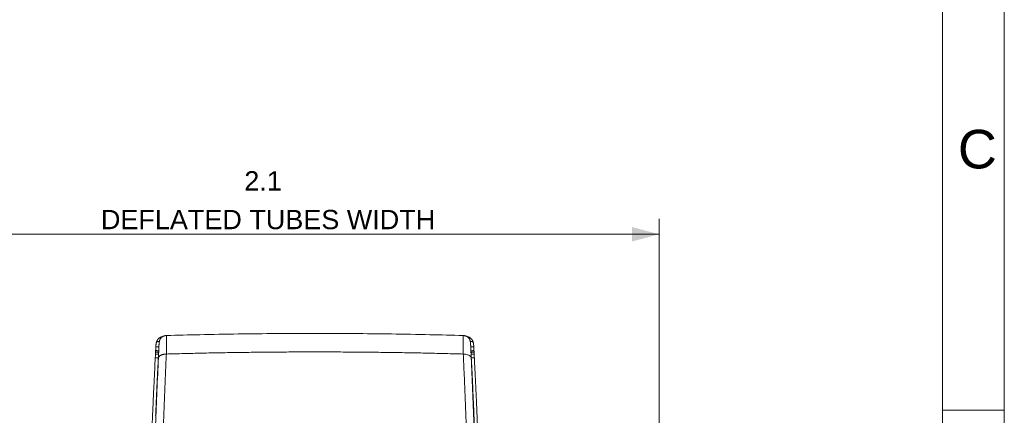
# Model space of a CAD drawing. Header units: millimetres. Extents: x 0 to 594, y 0 to 420.
# Tile 655 of 656: x 467 to 594, y 174 to 226. Entities that reach past the tile are written whole.
import ezdxf

# ---------------------------------------------------------------- set-up
doc = ezdxf.new("R2010")
doc.units = ezdxf.units.MM
doc.layers.add('1', color=7, linetype='Continuous', true_color=0xffffff)
doc.layers.add('256', color=7, linetype='Continuous', true_color=0xffffff)
doc.styles.add('Arial Unicode MS', font='txt')
doc.dimstyles.get("Standard").update_dxf_attribs({"dimtxt": 0.18, "dimasz": 0.18, "dimexe": 0.18, "dimexo": 0.0625, "dimgap": 0.09, "dimtad": 0, "dimtih": 1, "dimtoh": 1, "dimdec": 4, "dimzin": 0, "dimdsep": 46, "dimtxsty": 'Standard', "dimcen": 0.09, "dimadec": 0, "dimazin": 0, "dimtfac": 1, "dimtdec": 4, "dimtofl": 0, "dimtmove": 0, "dimatfit": 3, "dimfxl": 0, "dimtolj": 1, "dimtzin": 0, "dimarcsym": 0})

# ---------------------------------------------------------------- blocks, each defined once
blk = doc.blocks.new('_U6')
at = {"layer": '1', "color": 18, "lineweight": 13}
for p, q in [((446.31, 126.74), (446.31, 199.74)), ((549.31, 126.74), (549.31, 199.74)), ((446.31, 197.74), (549.31, 197.74))]:
    blk.add_line(p, q, dxfattribs=at)
at = {"layer": '1', "color": 18}
for points in [[(446.31, 197.74), (449.81, 198.68), (449.81, 196.8)], [(549.31, 197.74), (545.81, 196.8), (545.81, 198.68)]]:
    blk.add_solid(points, dxfattribs=at)
at = {"layer": '1', "color": 18, "linetype": 'Continuous', "lineweight": 13, "char_height": 2.5, "attachment_point": 7, "line_spacing_factor": 1.047437, "style": 'Arial Unicode MS'}
for s, insert in [('\\fArial Unicode MS|b0|i0;\\W1.0000;2.1', (495.64, 203.41)), ('\\fArial Unicode MS|b0|i0;\\W1.0000; DEFLATED TUBES WIDTH', (476.11, 198.36))]:
    blk.add_mtext(s, dxfattribs=dict(at, insert=insert))

msp = doc.modelspace()

# ---------------------------------------------------------------- linework, layer by layer
at = {"layer": '1', "color": 155, "linetype": 'Continuous', "lineweight": 18}
for points, knots in [([(485.579, 184.611), (487.011, 184.655), (488.446, 184.692), (491.531, 184.761), (493.187, 184.791), (496.497, 184.838), (498.151, 184.855), (501.458, 184.879), (503.11, 184.884), (506.416, 184.884), (508.068, 184.879), (511.375, 184.855), (513.029, 184.838), (516.339, 184.791), (517.995, 184.761), (521.08, 184.692), (522.515, 184.655), (523.947, 184.611)], [0, 0, 0, 0, 0.1114257, 0.1114257, 0.2409298, 0.2409298, 0.3704398, 0.3704398, 0.4999562, 0.4999562, 0.6294783, 0.6294783, 0.759006, 0.759006, 0.8885414, 0.8885414, 1, 1, 1, 1]), ([(484.186, 183.137), (484.188, 183.168), (484.19, 183.198), (484.193, 183.259), (484.196, 183.289), (484.199, 183.334), (484.2, 183.348), (484.203, 183.378), (484.204, 183.392), (484.209, 183.436), (484.212, 183.465), (484.217, 183.5), (484.218, 183.507), (484.22, 183.521), (484.223, 183.542), (484.226, 183.563), (484.233, 183.604), (484.239, 183.631), (484.25, 183.684), (484.256, 183.71), (484.271, 183.762), (484.278, 183.787), (484.287, 183.812)], [0, 0, 0, 0, 0.125, 0.125, 0.25, 0.25, 0.3125, 0.3125, 0.375, 0.375, 0.5, 0.5, 0.53125, 0.53125, 0.5625, 0.625, 0.625, 0.75, 0.75, 0.875, 0.875, 1, 1, 1, 1]), ([(484.287, 183.812), (484.297, 183.841), (484.308, 183.869), (484.332, 183.924), (484.345, 183.951), (484.363, 183.984), (484.366, 183.991), (484.374, 184.004), (484.378, 184.01), (484.389, 184.029), (484.397, 184.042), (484.422, 184.079), (484.44, 184.103), (484.468, 184.137), (484.478, 184.149), (484.491, 184.163), (484.493, 184.165), (484.498, 184.171), (484.506, 184.179), (484.514, 184.187), (484.541, 184.214), (484.563, 184.234), (484.611, 184.273), (484.636, 184.291), (484.688, 184.326), (484.716, 184.343), (484.744, 184.359)], [0, 0, 0, 0, 0.125, 0.125, 0.25, 0.25, 0.28125, 0.28125, 0.3125, 0.3125, 0.375, 0.375, 0.5, 0.5, 0.5625, 0.5625, 0.578125, 0.578125, 0.59375, 0.625, 0.625, 0.75, 0.75, 0.875, 0.875, 1, 1, 1, 1]), ([(484.583, 183.134), (484.584, 183.165), (484.585, 183.195), (484.587, 183.256), (484.588, 183.286), (484.59, 183.332), (484.591, 183.347), (484.593, 183.377), (484.593, 183.392), (484.596, 183.436), (484.597, 183.466), (484.6, 183.51), (484.602, 183.525), (484.604, 183.554), (484.605, 183.569), (484.609, 183.612), (484.612, 183.641), (484.619, 183.698), (484.622, 183.726), (484.631, 183.782), (484.636, 183.81), (484.641, 183.837)], [0, 0, 0, 0, 0.125, 0.125, 0.25, 0.25, 0.3125, 0.3125, 0.375, 0.375, 0.5, 0.5, 0.5625, 0.5625, 0.625, 0.625, 0.75, 0.75, 0.875, 0.875, 1, 1, 1, 1]), ([(484.641, 183.837), (484.647, 183.866), (484.654, 183.894), (484.668, 183.949), (484.676, 183.976), (484.687, 184.01), (484.689, 184.016), (484.694, 184.029), (484.701, 184.049), (484.709, 184.069), (484.725, 184.107), (484.737, 184.132), (484.753, 184.162), (484.756, 184.168), (484.762, 184.18), (484.773, 184.198), (484.783, 184.215), (484.806, 184.249), (484.822, 184.271), (484.856, 184.313), (484.874, 184.333), (484.913, 184.372), (484.934, 184.39), (484.956, 184.408)], [0, 0, 0, 0, 0.125, 0.125, 0.25, 0.25, 0.28125, 0.28125, 0.3125, 0.375, 0.375, 0.5, 0.5, 0.53125, 0.53125, 0.5625, 0.625, 0.625, 0.75, 0.75, 0.875, 0.875, 1, 1, 1, 1]), ([(484.744, 184.359), (484.773, 184.375), (484.803, 184.389), (484.849, 184.41), (484.864, 184.417), (484.888, 184.427), (484.896, 184.43), (484.912, 184.436), (484.925, 184.441), (484.938, 184.446), (484.943, 184.448)], [0, 0, 0, 0, 0.4644277, 0.4644277, 0.6966416, 0.6966416, 0.8127485, 0.8127485, 0.9288555, 1, 1, 1, 1]), ([(484.956, 184.408), (484.977, 184.424), (484.998, 184.439), (485.027, 184.458), (485.032, 184.461), (485.044, 184.468), (485.061, 184.478), (485.079, 184.488), (485.098, 184.498), (485.104, 184.501), (485.116, 184.507), (485.135, 184.516), (485.154, 184.524), (485.193, 184.54), (485.22, 184.55), (485.248, 184.558)], [0, 0, 0, 0, 0.25, 0.25, 0.3125, 0.3125, 0.375, 0.5, 0.5, 0.5625, 0.5625, 0.625, 0.75, 0.75, 1, 1, 1, 1]), ([(485.248, 184.558), (485.261, 184.562), (485.274, 184.566), (485.295, 184.572), (485.301, 184.574), (485.315, 184.577), (485.329, 184.58), (485.343, 184.583), (485.357, 184.586), (485.364, 184.588), (485.385, 184.592), (485.399, 184.594), (485.413, 184.597)], [0, 0, 0, 0, 0.25, 0.25, 0.375, 0.375, 0.5, 0.625, 0.625, 0.75, 0.75, 1, 1, 1, 1]), ([(485.413, 184.597), (485.427, 184.599), (485.44, 184.601), (485.468, 184.604), (485.482, 184.606), (485.503, 184.607), (485.509, 184.608), (485.523, 184.609), (485.53, 184.609), (485.551, 184.611), (485.565, 184.611), (485.579, 184.611)], [0, 0, 0, 0, 0.25, 0.25, 0.5, 0.5, 0.625, 0.625, 0.75, 0.75, 1, 1, 1, 1]), ([(485.547, 182.212), (485.562, 182.579), (485.573, 182.973), (485.584, 183.787), (485.584, 184.203), (485.579, 184.611)], [0, 0, 0, 0, 0.4999963, 0.4999963, 1, 1, 1, 1]), ([(523.947, 184.611), (523.942, 184.203), (523.942, 183.787), (523.953, 182.973), (523.963, 182.579), (523.979, 182.212)], [0, 0, 0, 0, 0.5000037, 0.5000037, 1, 1, 1, 1]), ([(524.113, 184.597), (524.099, 184.599), (524.086, 184.601), (524.058, 184.604), (524.044, 184.606), (524.023, 184.607), (524.016, 184.608), (524.002, 184.609), (523.995, 184.609), (523.975, 184.611), (523.961, 184.611), (523.947, 184.611)], [0, 0, 0, 0, 0.25, 0.25, 0.5, 0.5, 0.625, 0.625, 0.75, 0.75, 1, 1, 1, 1]), ([(524.278, 184.558), (524.265, 184.562), (524.252, 184.566), (524.231, 184.572), (524.224, 184.574), (524.211, 184.577), (524.197, 184.58), (524.183, 184.583), (524.169, 184.586), (524.162, 184.588), (524.141, 184.592), (524.127, 184.594), (524.113, 184.597)], [0, 0, 0, 0, 0.25, 0.25, 0.375, 0.375, 0.5, 0.625, 0.625, 0.75, 0.75, 1, 1, 1, 1]), ([(524.57, 184.408), (524.549, 184.424), (524.527, 184.439), (524.499, 184.458), (524.493, 184.461), (524.482, 184.468), (524.464, 184.478), (524.447, 184.488), (524.428, 184.498), (524.422, 184.501), (524.41, 184.507), (524.391, 184.516), (524.372, 184.524), (524.333, 184.54), (524.306, 184.55), (524.278, 184.558)], [0, 0, 0, 0, 0.25, 0.25, 0.3125, 0.3125, 0.375, 0.5, 0.5, 0.5625, 0.5625, 0.625, 0.75, 0.75, 1, 1, 1, 1]), ([(524.884, 183.837), (524.879, 183.866), (524.872, 183.894), (524.858, 183.949), (524.85, 183.976), (524.839, 184.01), (524.837, 184.016), (524.832, 184.029), (524.825, 184.049), (524.817, 184.069), (524.801, 184.107), (524.789, 184.132), (524.775, 184.159), (524.773, 184.162), (524.77, 184.168), (524.765, 184.177), (524.753, 184.198), (524.742, 184.215), (524.72, 184.249), (524.704, 184.271), (524.67, 184.313), (524.652, 184.333), (524.613, 184.372), (524.592, 184.39), (524.57, 184.408)], [0, 0, 0, 0, 0.125, 0.125, 0.25, 0.25, 0.28125, 0.28125, 0.3125, 0.375, 0.375, 0.5, 0.5, 0.515625, 0.515625, 0.53125, 0.5625, 0.625, 0.625, 0.75, 0.75, 0.875, 0.875, 1, 1, 1, 1]), ([(524.781, 184.359), (524.753, 184.375), (524.723, 184.389), (524.677, 184.41), (524.662, 184.417), (524.638, 184.427), (524.63, 184.43), (524.614, 184.436), (524.601, 184.441), (524.588, 184.446), (524.583, 184.448)], [0, 0, 0, 0, 0.4644143, 0.4644143, 0.6966214, 0.6966214, 0.812725, 0.812725, 0.9288285, 1, 1, 1, 1]), ([(525.239, 183.812), (525.229, 183.841), (525.218, 183.869), (525.194, 183.924), (525.181, 183.951), (525.163, 183.984), (525.159, 183.991), (525.152, 184.004), (525.148, 184.01), (525.137, 184.029), (525.129, 184.042), (525.104, 184.079), (525.086, 184.103), (525.058, 184.137), (525.048, 184.149), (525.035, 184.163), (525.033, 184.165), (525.027, 184.171), (525.02, 184.179), (525.012, 184.187), (524.985, 184.214), (524.962, 184.234), (524.915, 184.273), (524.89, 184.291), (524.838, 184.326), (524.81, 184.343), (524.781, 184.359)], [0, 0, 0, 0, 0.125, 0.125, 0.25, 0.25, 0.28125, 0.28125, 0.3125, 0.3125, 0.375, 0.375, 0.5, 0.5, 0.5625, 0.5625, 0.578125, 0.578125, 0.59375, 0.625, 0.625, 0.75, 0.75, 0.875, 0.875, 1, 1, 1, 1]), ([(524.943, 183.134), (524.942, 183.165), (524.941, 183.195), (524.939, 183.256), (524.937, 183.286), (524.935, 183.332), (524.935, 183.347), (524.933, 183.377), (524.933, 183.392), (524.93, 183.436), (524.928, 183.466), (524.925, 183.51), (524.924, 183.525), (524.922, 183.554), (524.921, 183.569), (524.917, 183.612), (524.914, 183.641), (524.907, 183.698), (524.903, 183.726), (524.895, 183.782), (524.89, 183.81), (524.884, 183.837)], [0, 0, 0, 0, 0.125, 0.125, 0.25, 0.25, 0.3125, 0.3125, 0.375, 0.375, 0.5, 0.5, 0.5625, 0.5625, 0.625, 0.625, 0.75, 0.75, 0.875, 0.875, 1, 1, 1, 1]), ([(525.34, 183.137), (525.338, 183.168), (525.336, 183.198), (525.332, 183.259), (525.33, 183.289), (525.327, 183.334), (525.325, 183.348), (525.323, 183.378), (525.321, 183.392), (525.317, 183.436), (525.314, 183.465), (525.309, 183.5), (525.308, 183.507), (525.306, 183.521), (525.303, 183.542), (525.3, 183.563), (525.292, 183.604), (525.287, 183.631), (525.276, 183.684), (525.269, 183.71), (525.255, 183.762), (525.247, 183.787), (525.239, 183.812)], [0, 0, 0, 0, 0.125, 0.125, 0.25, 0.25, 0.3125, 0.3125, 0.375, 0.375, 0.5, 0.5, 0.53125, 0.53125, 0.5625, 0.625, 0.625, 0.75, 0.75, 0.875, 0.875, 1, 1, 1, 1]), ([(484.141, 182.206), (484.142, 182.226), (484.144, 182.246), (484.146, 182.287), (484.147, 182.308), (484.149, 182.348), (484.15, 182.369), (484.152, 182.399), (484.153, 182.409), (484.154, 182.43), (484.154, 182.44), (484.155, 182.45)], [0, 0, 0, 0, 0.25, 0.25, 0.5, 0.5, 0.75, 0.75, 0.875, 0.875, 1, 1, 1, 1]), ([(484.155, 182.45), (484.155, 182.459), (484.155, 182.467), (484.156, 182.485), (484.156, 182.493), (484.157, 182.511), (484.158, 182.52), (484.158, 182.537), (484.159, 182.546), (484.16, 182.572), (484.16, 182.589), (484.162, 182.623), (484.163, 182.641), (484.164, 182.658)], [0, 0, 0, 0, 0.125, 0.125, 0.25, 0.25, 0.375, 0.375, 0.5, 0.5, 0.75, 0.75, 1, 1, 1, 1]), ([(484.164, 182.658), (484.165, 182.699), (484.167, 182.739), (484.17, 182.8), (484.171, 182.82), (484.173, 182.85), (484.173, 182.86), (484.174, 182.88), (484.174, 182.89), (484.176, 182.92), (484.177, 182.94), (484.178, 182.97), (484.179, 182.98), (484.18, 183), (484.18, 183.01), (484.182, 183.059), (484.184, 183.098), (484.186, 183.137)], [0, 0, 0, 0, 0.25, 0.25, 0.375, 0.375, 0.4375, 0.4375, 0.5, 0.5, 0.625, 0.625, 0.6875, 0.6875, 0.75, 0.75, 1, 1, 1, 1]), ([(484.521, 181.724), (484.528, 181.879), (484.536, 182.033), (484.547, 182.269), (484.551, 182.35), (484.554, 182.432), (484.554, 182.432), (484.554, 182.432)], [0, 0, 0, 0, 0.6534501, 0.6534501, 0.9999981, 0.9999981, 1, 1, 1, 1]), ([(484.554, 182.432), (484.556, 182.467), (484.557, 182.501), (484.56, 182.571), (484.562, 182.606), (484.563, 182.64)], [0, 0, 0, 0, 0.5, 0.5, 1, 1, 1, 1]), ([(484.563, 182.64), (484.565, 182.682), (484.567, 182.723), (484.57, 182.785), (484.571, 182.806), (484.572, 182.847), (484.573, 182.868), (484.575, 182.909), (484.576, 182.93), (484.577, 182.971), (484.578, 182.991), (484.58, 183.053), (484.582, 183.094), (484.583, 183.134)], [0, 0, 0, 0, 0.25, 0.25, 0.375, 0.375, 0.5, 0.5, 0.625, 0.625, 0.75, 0.75, 1, 1, 1, 1]), ([(523.979, 182.213), (523.604, 182.224), (523.227, 182.235), (522.467, 182.256), (522.084, 182.267), (521.313, 182.287), (520.924, 182.296), (520.143, 182.315), (519.751, 182.324), (518.566, 182.35), (517.768, 182.366), (516.161, 182.395), (515.352, 182.408), (513.726, 182.431), (512.91, 182.441), (511.275, 182.458), (510.456, 182.465), (509.23, 182.473), (508.821, 182.476), (508.006, 182.48), (507.598, 182.482), (506.785, 182.484), (506.38, 182.485), (505.773, 182.486), (505.47, 182.487), (505.117, 182.487), (504.941, 182.487), (504.853, 182.487), (504.815, 182.487), (504.79, 182.487), (504.777, 182.487), (504.362, 182.487), (503.959, 182.487), (503.149, 182.485), (502.744, 182.484), (501.93, 182.482), (501.523, 182.48), (500.707, 182.476), (500.299, 182.473), (499.072, 182.465), (498.253, 182.458), (496.618, 182.441), (495.801, 182.431), (494.175, 182.408), (493.366, 182.395), (491.758, 182.366), (490.961, 182.35), (489.776, 182.324), (489.383, 182.315), (488.602, 182.296), (488.214, 182.287), (487.442, 182.267), (487.059, 182.256), (486.299, 182.235), (485.922, 182.224), (485.547, 182.213)], [0, 0, 0, 0, 0.03125, 0.03125, 0.0625, 0.0625, 0.09375, 0.09375, 0.125, 0.125, 0.1875, 0.1875, 0.25, 0.25, 0.3125, 0.3125, 0.375, 0.375, 0.40625, 0.40625, 0.4375, 0.4375, 0.46875, 0.46875, 0.484375, 0.4921875, 0.4960937, 0.4980469, 0.4990234, 0.4990234, 0.5, 0.5, 0.53125, 0.53125, 0.5625, 0.5625, 0.59375, 0.59375, 0.625, 0.625, 0.6875, 0.6875, 0.75, 0.75, 0.8125, 0.8125, 0.875, 0.875, 0.90625, 0.90625, 0.9375, 0.9375, 0.96875, 0.96875, 1, 1, 1, 1]), ([(524.963, 182.64), (524.961, 182.682), (524.959, 182.723), (524.956, 182.785), (524.955, 182.806), (524.954, 182.847), (524.953, 182.868), (524.951, 182.909), (524.95, 182.93), (524.949, 182.971), (524.948, 182.991), (524.946, 183.053), (524.944, 183.094), (524.943, 183.134)], [0, 0, 0, 0, 0.25, 0.25, 0.375, 0.375, 0.5, 0.5, 0.625, 0.625, 0.75, 0.75, 1, 1, 1, 1]), ([(524.971, 182.432), (524.97, 182.467), (524.969, 182.501), (524.966, 182.571), (524.964, 182.606), (524.963, 182.64)], [0, 0, 0, 0, 0.5, 0.5, 1, 1, 1, 1]), ([(525.362, 182.658), (525.36, 182.699), (525.358, 182.739), (525.356, 182.8), (525.355, 182.82), (525.353, 182.85), (525.353, 182.86), (525.352, 182.88), (525.351, 182.89), (525.35, 182.92), (525.349, 182.94), (525.348, 182.97), (525.347, 182.98), (525.346, 183), (525.346, 183.01), (525.344, 183.059), (525.342, 183.098), (525.34, 183.137)], [0, 0, 0, 0, 0.25, 0.25, 0.375, 0.375, 0.4375, 0.4375, 0.5, 0.5, 0.625, 0.625, 0.6875, 0.6875, 0.75, 0.75, 1, 1, 1, 1]), ([(525.371, 182.45), (525.371, 182.459), (525.37, 182.467), (525.37, 182.485), (525.369, 182.493), (525.369, 182.511), (525.368, 182.52), (525.368, 182.537), (525.367, 182.546), (525.366, 182.572), (525.365, 182.589), (525.364, 182.623), (525.363, 182.641), (525.362, 182.658)], [0, 0, 0, 0, 0.125, 0.125, 0.25, 0.25, 0.375, 0.375, 0.5, 0.5, 0.75, 0.75, 1, 1, 1, 1]), ([(525.385, 182.206), (525.383, 182.226), (525.382, 182.246), (525.38, 182.287), (525.379, 182.308), (525.377, 182.348), (525.376, 182.369), (525.374, 182.399), (525.373, 182.409), (525.372, 182.43), (525.372, 182.44), (525.371, 182.45)], [0, 0, 0, 0, 0.25, 0.25, 0.5, 0.5, 0.75, 0.75, 0.875, 0.875, 1, 1, 1, 1]), ([(483.719, 173.189), (483.734, 173.555), (483.749, 173.922), (483.777, 174.579), (483.79, 174.87), (483.809, 175.305), (483.815, 175.45), (483.825, 175.668), (483.828, 175.741), (483.834, 175.886), (483.837, 175.959), (483.841, 176.032), (483.841, 176.032), (483.841, 176.034), (483.841, 176.034), (483.841, 176.036), (483.841, 176.038), (483.841, 176.042), (483.841, 176.044), (483.842, 176.052), (483.842, 176.057), (483.843, 176.073), (483.843, 176.084), (483.844, 176.115), (483.845, 176.136), (483.847, 176.178), (483.848, 176.199), (483.85, 176.23), (483.85, 176.241), (483.851, 176.257), (483.851, 176.262), (483.851, 176.27), (483.852, 176.272), (483.852, 176.276), (483.852, 176.278), (483.852, 176.28), (483.852, 176.28), (483.852, 176.281), (483.852, 176.282), (483.855, 176.357), (483.859, 176.431), (483.865, 176.579), (483.869, 176.653), (483.879, 176.875), (483.886, 177.022), (483.906, 177.466), (483.92, 177.762), (483.962, 178.65), (483.99, 179.241), (484.045, 180.347), (484.071, 180.86), (484.102, 181.463), (484.106, 181.552), (484.113, 181.673), (484.114, 181.705), (484.116, 181.737)], [0, 0, 0, 0, 0.1286995, 0.1286995, 0.2306241, 0.2306241, 0.2815866, 0.2815866, 0.3070678, 0.3070678, 0.3325491, 0.3325491, 0.3327791, 0.3327791, 0.3330092, 0.3330092, 0.3334693, 0.3334693, 0.3343895, 0.3343895, 0.3362298, 0.3362298, 0.3399106, 0.3399106, 0.3472721, 0.3472721, 0.3546336, 0.3546336, 0.3583143, 0.3583143, 0.3601547, 0.3601547, 0.3610749, 0.3610749, 0.361535, 0.361535, 0.361765, 0.361765, 0.3619951, 0.3619951, 0.3879577, 0.3879577, 0.4139204, 0.4139204, 0.4658458, 0.4658458, 0.569697, 0.569697, 0.777401, 0.777401, 0.9577855, 0.9577855, 0.9889483, 0.9889483, 1, 1, 1, 1]), ([(484.116, 181.737), (484.119, 181.795), (484.122, 181.853), (484.13, 182), (484.135, 182.089), (484.14, 182.188), (484.141, 182.197), (484.141, 182.206)], [0, 0, 0, 0, 0.37271, 0.37271, 0.9430474, 0.9430474, 1, 1, 1, 1]), ([(484.515, 181.715), (484.518, 181.773), (484.521, 181.831), (484.529, 181.978), (484.534, 182.067), (484.54, 182.165), (484.54, 182.174), (484.541, 182.183)], [0, 0, 0, 0, 0.3727095, 0.3727095, 0.943046, 0.943046, 1, 1, 1, 1]), ([(485.547, 182.212), (485.513, 182.211), (485.478, 182.21), (485.409, 182.204), (485.375, 182.201), (485.307, 182.193), (485.274, 182.188), (485.209, 182.177), (485.177, 182.171), (485.116, 182.158), (485.086, 182.15), (485.028, 182.134), (485, 182.126), (484.948, 182.108), (484.922, 182.099), (484.886, 182.084), (484.875, 182.079), (484.858, 182.072), (484.849, 182.068), (484.84, 182.064), (484.835, 182.062), (484.833, 182.06), (484.832, 182.06), (484.831, 182.06), (484.831, 182.059), (484.831, 182.059), (484.83, 182.059), (484.83, 182.059), (484.81, 182.05), (484.79, 182.039), (484.751, 182.017), (484.732, 182.006), (484.696, 181.982), (484.678, 181.969), (484.646, 181.942), (484.631, 181.928), (484.603, 181.899), (484.59, 181.885), (484.568, 181.854), (484.558, 181.838), (484.542, 181.806), (484.535, 181.79), (484.526, 181.757), (484.523, 181.741), (484.521, 181.724)], [0, 0, 0, 0, 0.0625, 0.0625, 0.125, 0.125, 0.1875, 0.1875, 0.25, 0.25, 0.3125, 0.3125, 0.375, 0.375, 0.4375, 0.4375, 0.46875, 0.46875, 0.484375, 0.4921875, 0.4960937, 0.4980469, 0.4990234, 0.4995117, 0.4997559, 0.4998779, 0.4998779, 0.5, 0.5, 0.5625, 0.5625, 0.625, 0.625, 0.6875, 0.6875, 0.75, 0.75, 0.8125, 0.8125, 0.875, 0.875, 0.9375, 0.9375, 1, 1, 1, 1]), ([(523.979, 182.212), (524.012, 182.211), (524.046, 182.21), (524.112, 182.205), (524.145, 182.202), (524.243, 182.19), (524.307, 182.18), (524.49, 182.141), (524.601, 182.104), (524.789, 182.015), (524.864, 181.962), (524.97, 181.848), (525, 181.787), (525.005, 181.724)], [0, 0, 0, 0, 0.0623647, 0.0623647, 0.1247491, 0.1247491, 0.2495845, 0.2495845, 0.4997932, 0.4997932, 0.7499959, 0.7499959, 1, 1, 1, 1]), ([(525.011, 181.715), (525.007, 181.773), (525.004, 181.831), (524.996, 181.978), (524.992, 182.067), (524.986, 182.165), (524.986, 182.174), (524.985, 182.183)], [0, 0, 0, 0, 0.3727095, 0.3727095, 0.943046, 0.943046, 1, 1, 1, 1]), ([(525.408, 173.171), (525.392, 173.537), (525.377, 173.904), (525.349, 174.561), (525.337, 174.851), (525.318, 175.286), (525.311, 175.431), (525.302, 175.649), (525.298, 175.722), (525.292, 175.867), (525.289, 175.939), (525.286, 176.013), (525.286, 176.013), (525.285, 176.015), (525.285, 176.015), (525.285, 176.017), (525.285, 176.018), (525.285, 176.022), (525.285, 176.025), (525.285, 176.033), (525.284, 176.038), (525.284, 176.054), (525.283, 176.064), (525.282, 176.096), (525.281, 176.117), (525.279, 176.159), (525.278, 176.18), (525.277, 176.211), (525.276, 176.222), (525.275, 176.237), (525.275, 176.242), (525.275, 176.25), (525.275, 176.253), (525.275, 176.257), (525.275, 176.258), (525.274, 176.26), (525.274, 176.261), (525.274, 176.262), (525.274, 176.263), (525.271, 176.337), (525.268, 176.411), (525.261, 176.559), (525.258, 176.633), (525.248, 176.855), (525.241, 177.003), (525.22, 177.446), (525.207, 177.742), (525.165, 178.629), (525.136, 179.22), (525.082, 180.325), (525.056, 180.839), (525.025, 181.441), (525.02, 181.53), (525.014, 181.651), (525.012, 181.683), (525.011, 181.715)], [0, 0, 0, 0, 0.1286995, 0.1286995, 0.2306241, 0.2306241, 0.2815866, 0.2815866, 0.3070678, 0.3070678, 0.3325491, 0.3325491, 0.3327791, 0.3327791, 0.3330092, 0.3330092, 0.3334693, 0.3334693, 0.3343895, 0.3343895, 0.3362298, 0.3362298, 0.3399106, 0.3399106, 0.3472721, 0.3472721, 0.3546336, 0.3546336, 0.3583143, 0.3583143, 0.3601547, 0.3601547, 0.3610749, 0.3610749, 0.361535, 0.361535, 0.361765, 0.361765, 0.3619951, 0.3619951, 0.3879577, 0.3879577, 0.4139204, 0.4139204, 0.4658458, 0.4658458, 0.569697, 0.569697, 0.777401, 0.777401, 0.9577855, 0.9577855, 0.9889483, 0.9889483, 1, 1, 1, 1]), ([(525.41, 181.737), (525.407, 181.795), (525.404, 181.853), (525.396, 182), (525.391, 182.089), (525.386, 182.188), (525.385, 182.197), (525.385, 182.206)], [0, 0, 0, 0, 0.3727095, 0.3727095, 0.943046, 0.943046, 1, 1, 1, 1]), ([(525.807, 173.189), (525.792, 173.555), (525.777, 173.922), (525.749, 174.579), (525.736, 174.87), (525.717, 175.305), (525.711, 175.45), (525.701, 175.668), (525.698, 175.741), (525.692, 175.886), (525.688, 175.959), (525.685, 176.032), (525.685, 176.032), (525.685, 176.034), (525.685, 176.034), (525.685, 176.036), (525.685, 176.038), (525.685, 176.042), (525.684, 176.044), (525.684, 176.052), (525.684, 176.057), (525.683, 176.073), (525.683, 176.084), (525.681, 176.115), (525.68, 176.136), (525.679, 176.178), (525.678, 176.199), (525.676, 176.23), (525.676, 176.241), (525.675, 176.257), (525.675, 176.262), (525.674, 176.27), (525.674, 176.272), (525.674, 176.276), (525.674, 176.278), (525.674, 176.28), (525.674, 176.28), (525.674, 176.281), (525.674, 176.282), (525.67, 176.357), (525.667, 176.431), (525.66, 176.579), (525.657, 176.653), (525.647, 176.875), (525.64, 177.022), (525.62, 177.466), (525.606, 177.762), (525.564, 178.65), (525.536, 179.241), (525.481, 180.347), (525.455, 180.86), (525.424, 181.463), (525.42, 181.552), (525.413, 181.673), (525.412, 181.705), (525.41, 181.737)], [0, 0, 0, 0, 0.1286995, 0.1286995, 0.2306241, 0.2306241, 0.2815866, 0.2815866, 0.3070678, 0.3070678, 0.3325491, 0.3325491, 0.3327791, 0.3327791, 0.3330092, 0.3330092, 0.3334693, 0.3334693, 0.3343895, 0.3343895, 0.3362298, 0.3362298, 0.3399106, 0.3399106, 0.3472721, 0.3472721, 0.3546336, 0.3546336, 0.3583143, 0.3583143, 0.3601547, 0.3601547, 0.3610749, 0.3610749, 0.361535, 0.361535, 0.361765, 0.361765, 0.3619951, 0.3619951, 0.3879577, 0.3879577, 0.4139204, 0.4139204, 0.4658458, 0.4658458, 0.569697, 0.569697, 0.777401, 0.777401, 0.9577855, 0.9577855, 0.9889483, 0.9889483, 1, 1, 1, 1]), ([(484.231, 175.794), (484.234, 175.867), (484.237, 175.939), (484.24, 176.013), (484.24, 176.013), (484.24, 176.015), (484.24, 176.015), (484.24, 176.017), (484.241, 176.018), (484.241, 176.022), (484.241, 176.025), (484.241, 176.033), (484.241, 176.038), (484.242, 176.054), (484.243, 176.064), (484.243, 176.075)], [0, 0, 0, 0, 0.7758566, 0.7758566, 0.7828611, 0.7828611, 0.7898656, 0.7898656, 0.8038745, 0.8038745, 0.8318925, 0.8318925, 0.8879283, 0.8879283, 1, 1, 1, 1]), ([(484.249, 176.201), (484.249, 176.211), (484.25, 176.222), (484.25, 176.237), (484.251, 176.242), (484.251, 176.25), (484.251, 176.253), (484.251, 176.257), (484.251, 176.258), (484.251, 176.26), (484.251, 176.261), (484.251, 176.262), (484.251, 176.263), (484.255, 176.337), (484.258, 176.411), (484.261, 176.485)], [0, 0, 0, 0, 0.1104529, 0.1104529, 0.1656793, 0.1656793, 0.1932926, 0.1932926, 0.2070992, 0.2070992, 0.2140025, 0.2140025, 0.2209058, 0.2209058, 1, 1, 1, 1])]:
    msp.add_open_spline(points, degree=3, knots=knots, dxfattribs=at)
for points, degree in [([(484.641, 183.837), (484.287, 183.812)], 1), ([(484.956, 184.408), (484.744, 184.359)], 1), ([(485.134, 184.515), (484.942, 184.447)], 1), ([(524.584, 184.447), (524.393, 184.515)], 1), ([(524.57, 184.408), (524.781, 184.359)], 1), ([(524.884, 183.837), (525.239, 183.812)], 1), ([(484.155, 182.45), (484.554, 182.432)], 1), ([(484.159, 182.572), (484.159, 182.553)], 1), ([(484.563, 182.64), (484.164, 182.658)], 1), ([(484.583, 183.134), (484.186, 183.137)], 1), ([(484.541, 182.183), (484.545, 182.266), (484.55, 182.349), (484.554, 182.432)], 3), ([(524.943, 183.134), (525.34, 183.137)], 1), ([(524.963, 182.64), (525.362, 182.658)], 1), ([(525.371, 182.45), (524.971, 182.432)], 1), ([(524.985, 182.183), (524.981, 182.266), (524.976, 182.349), (524.971, 182.432)], 3), ([(525.005, 181.724), (524.994, 181.961), (524.983, 182.196), (524.971, 182.432)], 3), ([(525.368, 182.548), (525.366, 182.572)], 1), ([(484.515, 181.715), (484.116, 181.737)], 1), ([(484.541, 182.183), (484.141, 182.206)], 1), ([(484.419, 179.812), (484.444, 180.325), (484.47, 180.839), (484.496, 181.352)], 3), ([(484.496, 181.352), (484.501, 181.441), (484.506, 181.53), (484.51, 181.62)], 3), ([(484.51, 181.62), (484.512, 181.651), (484.514, 181.683), (484.515, 181.715)], 3), ([(484.521, 181.724), (484.515, 181.715)], 1), ([(524.985, 182.183), (525.385, 182.206)], 1), ([(525.005, 181.724), (525.011, 181.715)], 1), ([(525.011, 181.715), (525.41, 181.737)], 1), ([(484.333, 178.038), (484.361, 178.629), (484.389, 179.22), (484.419, 179.812)], 3), ([(484.272, 176.707), (484.278, 176.855), (484.285, 177.003), (484.292, 177.151)], 3), ([(484.292, 177.151), (484.305, 177.446), (484.319, 177.742), (484.333, 178.038)], 3), ([(484.243, 176.075), (484.244, 176.096), (484.245, 176.117), (484.246, 176.138)], 3), ([(484.246, 176.138), (484.247, 176.159), (484.248, 176.18), (484.249, 176.201)], 3), ([(484.261, 176.485), (484.265, 176.559), (484.268, 176.633), (484.272, 176.707)], 3), ([(484.164, 174.27), (484.177, 174.561), (484.189, 174.851), (484.202, 175.141)], 3), ([(484.202, 175.141), (484.208, 175.286), (484.215, 175.431), (484.221, 175.577)], 3), ([(484.221, 175.577), (484.224, 175.649), (484.227, 175.722), (484.231, 175.794)], 3)]:
    msp.add_open_spline(points, degree=degree, dxfattribs=at)
at = {"layer": '1', "color": 155, "linetype": 'Continuous', "lineweight": 13}
for points, knots in [([(484.521, 181.724), (484.391, 178.917), (484.271, 176.035), (484.132, 172.334), (484.098, 171.403), (484.064, 170.464), (484.051, 170.088), (484.045, 169.899), (484.025, 169.333), (484.011, 168.925), (483.997, 168.516), (483.996, 168.487)], [0, 0, 0, 0, 0.6624025, 0.6624025, 0.8280031, 0.8694032, 0.8694032, 0.9108034, 0.9108034, 0.9936037, 1, 1, 1, 1]), ([(485.547, 182.213), (485.516, 181.54), (485.485, 180.857), (485.44, 179.818), (485.409, 179.119), (485.38, 178.411), (485.35, 177.697), (485.335, 177.337), (485.306, 176.612), (485.291, 176.246), (485.247, 175.142), (485.219, 174.395), (485.162, 172.879), (485.134, 172.109), (485.078, 170.548), (485.051, 169.756), (485.021, 168.876), (485.019, 168.8), (485.016, 168.724)], [0, 0, 0, 0, 0.1640824, 0.1640824, 0.2461236, 0.3281647, 0.3281647, 0.4102059, 0.4102059, 0.4922471, 0.4922471, 0.6563295, 0.6563295, 0.8204118, 0.8204118, 0.9844942, 0.9844942, 1, 1, 1, 1]), ([(524.509, 168.738), (524.507, 168.809), (524.504, 168.881), (524.475, 169.756), (524.448, 170.548), (524.392, 172.109), (524.364, 172.879), (524.307, 174.395), (524.279, 175.142), (524.235, 176.246), (524.22, 176.612), (524.191, 177.337), (524.176, 177.697), (524.146, 178.411), (524.116, 179.119), (524.086, 179.818), (524.04, 180.857), (524.01, 181.54), (523.979, 182.213)], [0, 0, 0, 0, 0.0145963, 0.0145963, 0.1788302, 0.1788302, 0.3430642, 0.3430642, 0.5072981, 0.5072981, 0.5894151, 0.5894151, 0.6715321, 0.6715321, 0.7536491, 0.835766, 0.835766, 1, 1, 1, 1]), ([(525.005, 181.724), (525.132, 178.971), (525.25, 176.146), (525.419, 171.681), (525.475, 170.094), (525.53, 168.487)], [0, 0, 0, 0, 0.6496886, 0.6496886, 1, 1, 1, 1])]:
    msp.add_open_spline(points, degree=3, knots=knots, dxfattribs=at)
at = {"layer": '256', "color": 163, "linetype": 'Continuous', "lineweight": 18}
for p, q in [((594, 420), (594, 0)), ((586, 412), (586, 8)), ((586, 174.958), (594, 174.958))]:
    msp.add_line(p, q, dxfattribs=at)

# ---------------------------------------------------------------- texts
at = {"layer": '256', "color": 18, "linetype": 'Continuous', "lineweight": 13, "insert": (587.993, 206.202), "char_height": 5, "attachment_point": 7, "line_spacing_factor": 1.047437, "style": 'Arial Unicode MS'}
msp.add_mtext('\\fArial Unicode MS|b0|i0;\\W1.0000;C', dxfattribs=at)

# ---------------------------------------------------------------- dimensions: what is measured, and where the dimension line sits
at = {"layer": '1', "color": 18, "linetype": 'Continuous', "lineweight": 13}
dim = msp.add_linear_dim(base=(549.313, 197.74), p1=(446.313, 126.736), p2=(549.313, 126.736), text=' <> \\P\\fArial Unicode MS|b0|i0;\\C18;{\\H1.00x;\\fArial Unicode MS|b0|i0; DEFLATED TUBES WIDTH\\fArial Unicode MS|b0|i0;}\\C18;', dimstyle='Standard', override={"dimtxt": 2.5, "dimasz": 3.5, "dimexe": 2, "dimexo": 0, "dimgap": 1.25, "dimtad": 1, "dimtih": 1, "dimtoh": 0, "dimdec": 1, "dimlfac": 0.02, "dimzin": 8, "dimdsep": 46, "dimlunit": 2, "dimtxsty": 'Arial Unicode MS', "dimsah": 1, "dimse1": 0, "dimse2": 0, "dimsd1": 0, "dimsd2": 0, "dimclrd": 18, "dimclre": 18, "dimclrt": 18, "dimtol": 0, "dimtm": -0.1, "dimtfac": 1.4, "dimtdec": 2, "dimtofl": 1, "dimtmove": 0, "dimtzin": 8, "dimlwd": 13, "dimlwe": 13}, dxfattribs=at)
dim.commit()
dim.dimension.update_dxf_attribs({"geometry": '_U6', "text_midpoint": (497.813, 197.74), "dimtype": 160})

doc.saveas('drawing.dxf')
